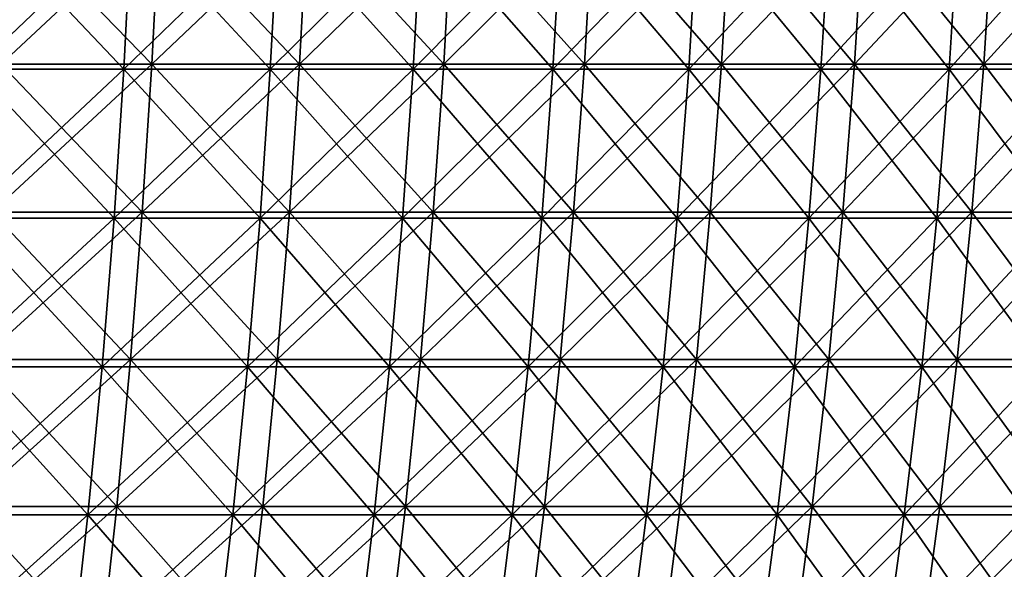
# Model space of a CAD drawing. Header units: millimetres. Extents: x -250 to 250, y 3898 to 4150.
# Tile 542 of 558: x 138 to 179, y 4104 to 4127. Entities that reach past the tile are written whole.
import ezdxf

# ---------------------------------------------------------------- set-up
doc = ezdxf.new("R2010")
doc.units = ezdxf.units.MM
doc.header["$LTSCALE"] = 5.599365
for name, color, linetype in [('2', 7, 'CONTINUOUS'), ('3', 7, 'CONTINUOUS'), ('4', 7, 'CONTINUOUS'), ('5', 7, 'CONTINUOUS')]:
    doc.layers.add(name, color=color, linetype=linetype)

msp = doc.modelspace()

# ---------------------------------------------------------------- linework, layer by layer
at = {"layer": '2', "color": 251, "linetype": 'Continuous', "true_color": 0x504f50}
for points in [[(143.726, 4125.107, -203.035), (137.405, 4125.107, -207.365), (144.04, 4131.318, -203.479), (143.726, 4125.107, -203.035)], [(144.04, 4131.318, -203.479), (137.405, 4125.107, -207.365), (137.705, 4131.318, -207.818), (144.04, 4131.318, -203.479)], [(149.91, 4125.107, -198.513), (143.726, 4125.107, -203.035), (150.237, 4131.318, -198.946), (149.91, 4125.107, -198.513)], [(150.237, 4131.318, -198.946), (143.726, 4125.107, -203.035), (144.04, 4131.318, -203.479), (150.237, 4131.318, -198.946)], [(155.952, 4125.107, -193.802), (149.91, 4125.107, -198.513), (156.293, 4131.318, -194.226), (155.952, 4125.107, -193.802)], [(156.293, 4131.318, -194.226), (149.91, 4125.107, -198.513), (150.237, 4131.318, -198.946), (156.293, 4131.318, -194.226)], [(161.846, 4125.107, -188.908), (155.952, 4125.107, -193.802), (162.2, 4131.318, -189.32), (161.846, 4125.107, -188.908)], [(162.2, 4131.318, -189.32), (155.952, 4125.107, -193.802), (156.293, 4131.318, -194.226), (162.2, 4131.318, -189.32)], [(167.587, 4125.107, -183.834), (161.846, 4125.107, -188.908), (167.953, 4131.318, -184.236), (167.587, 4125.107, -183.834)], [(167.953, 4131.318, -184.236), (161.846, 4125.107, -188.908), (162.2, 4131.318, -189.32), (167.953, 4131.318, -184.236)], [(173.169, 4125.107, -178.586), (167.587, 4125.107, -183.834), (173.547, 4131.318, -178.976), (173.169, 4125.107, -178.586)], [(173.547, 4131.318, -178.976), (167.587, 4125.107, -183.834), (167.953, 4131.318, -184.236), (173.547, 4131.318, -178.976)], [(178.586, 4125.107, -173.169), (173.169, 4125.107, -178.586), (178.976, 4131.318, -173.547), (178.586, 4125.107, -173.169)], [(178.976, 4131.318, -173.547), (173.169, 4125.107, -178.586), (173.547, 4131.318, -178.976), (178.976, 4131.318, -173.547)], [(183.834, 4125.107, -167.587), (178.586, 4125.107, -173.169), (184.236, 4131.318, -167.953), (183.834, 4125.107, -167.587)], [(184.236, 4131.318, -167.953), (178.586, 4125.107, -173.169), (178.976, 4131.318, -173.547), (184.236, 4131.318, -167.953)], [(143.322, 4118.911, -202.465), (137.019, 4118.911, -206.783), (143.726, 4125.107, -203.035), (143.322, 4118.911, -202.465)], [(143.726, 4125.107, -203.035), (137.019, 4118.911, -206.783), (137.405, 4125.107, -207.365), (143.726, 4125.107, -203.035)], [(149.489, 4118.911, -197.956), (143.322, 4118.911, -202.465), (149.91, 4125.107, -198.513), (149.489, 4118.911, -197.956)], [(149.91, 4125.107, -198.513), (143.322, 4118.911, -202.465), (143.726, 4125.107, -203.035), (149.91, 4125.107, -198.513)], [(155.514, 4118.911, -193.258), (149.489, 4118.911, -197.956), (155.952, 4125.107, -193.802), (155.514, 4118.911, -193.258)], [(155.952, 4125.107, -193.802), (149.489, 4118.911, -197.956), (149.91, 4125.107, -198.513), (155.952, 4125.107, -193.802)], [(161.392, 4118.911, -188.378), (155.514, 4118.911, -193.258), (161.846, 4125.107, -188.908), (161.392, 4118.911, -188.378)], [(161.846, 4125.107, -188.908), (155.514, 4118.911, -193.258), (155.952, 4125.107, -193.802), (161.846, 4125.107, -188.908)], [(167.117, 4118.911, -183.318), (161.392, 4118.911, -188.378), (167.587, 4125.107, -183.834), (167.117, 4118.911, -183.318)], [(167.587, 4125.107, -183.834), (161.392, 4118.911, -188.378), (161.846, 4125.107, -188.908), (167.587, 4125.107, -183.834)], [(172.683, 4118.911, -178.085), (167.117, 4118.911, -183.318), (173.169, 4125.107, -178.586), (172.683, 4118.911, -178.085)], [(173.169, 4125.107, -178.586), (167.117, 4118.911, -183.318), (167.587, 4125.107, -183.834), (173.169, 4125.107, -178.586)], [(178.085, 4118.911, -172.683), (172.683, 4118.911, -178.085), (178.586, 4125.107, -173.169), (178.085, 4118.911, -172.683)], [(178.586, 4125.107, -173.169), (172.683, 4118.911, -178.085), (173.169, 4125.107, -178.586), (178.586, 4125.107, -173.169)], [(183.318, 4118.911, -167.117), (178.085, 4118.911, -172.683), (183.834, 4125.107, -167.587), (183.318, 4118.911, -167.117)], [(183.834, 4125.107, -167.587), (178.085, 4118.911, -172.683), (178.586, 4125.107, -173.169), (183.834, 4125.107, -167.587)], [(142.83, 4112.734, -201.77), (136.548, 4112.734, -206.072), (143.322, 4118.911, -202.465), (142.83, 4112.734, -201.77)], [(143.322, 4118.911, -202.465), (136.548, 4112.734, -206.072), (137.019, 4118.911, -206.783), (143.322, 4118.911, -202.465)], [(148.975, 4112.734, -197.275), (142.83, 4112.734, -201.77), (149.489, 4118.911, -197.956), (148.975, 4112.734, -197.275)], [(149.489, 4118.911, -197.956), (142.83, 4112.734, -201.77), (143.322, 4118.911, -202.465), (149.489, 4118.911, -197.956)], [(154.98, 4112.734, -192.594), (148.975, 4112.734, -197.275), (155.514, 4118.911, -193.258), (154.98, 4112.734, -192.594)], [(155.514, 4118.911, -193.258), (148.975, 4112.734, -197.275), (149.489, 4118.911, -197.956), (155.514, 4118.911, -193.258)], [(160.837, 4112.734, -187.73), (154.98, 4112.734, -192.594), (161.392, 4118.911, -188.378), (160.837, 4112.734, -187.73)], [(161.392, 4118.911, -188.378), (154.98, 4112.734, -192.594), (155.514, 4118.911, -193.258), (161.392, 4118.911, -188.378)], [(166.542, 4112.734, -182.688), (160.837, 4112.734, -187.73), (167.117, 4118.911, -183.318), (166.542, 4112.734, -182.688)], [(167.117, 4118.911, -183.318), (160.837, 4112.734, -187.73), (161.392, 4118.911, -188.378), (167.117, 4118.911, -183.318)], [(172.089, 4112.734, -177.473), (166.542, 4112.734, -182.688), (172.683, 4118.911, -178.085), (172.089, 4112.734, -177.473)], [(172.683, 4118.911, -178.085), (166.542, 4112.734, -182.688), (167.117, 4118.911, -183.318), (172.683, 4118.911, -178.085)], [(177.473, 4112.734, -172.089), (172.089, 4112.734, -177.473), (178.085, 4118.911, -172.683), (177.473, 4112.734, -172.089)], [(178.085, 4118.911, -172.683), (172.089, 4112.734, -177.473), (172.683, 4118.911, -178.085), (178.085, 4118.911, -172.683)], [(182.688, 4112.734, -166.542), (177.473, 4112.734, -172.089), (183.318, 4118.911, -167.117), (182.688, 4112.734, -166.542)], [(183.318, 4118.911, -167.117), (177.473, 4112.734, -172.089), (178.085, 4118.911, -172.683), (183.318, 4118.911, -167.117)], [(142.248, 4106.581, -200.948), (135.993, 4106.581, -205.233), (142.83, 4112.734, -201.77), (142.248, 4106.581, -200.948)], [(142.83, 4112.734, -201.77), (135.993, 4106.581, -205.233), (136.548, 4112.734, -206.072), (142.83, 4112.734, -201.77)], [(148.369, 4106.581, -196.472), (142.248, 4106.581, -200.948), (148.975, 4112.734, -197.275), (148.369, 4106.581, -196.472)], [(148.975, 4112.734, -197.275), (142.248, 4106.581, -200.948), (142.83, 4112.734, -201.77), (148.975, 4112.734, -197.275)], [(154.349, 4106.581, -191.81), (148.369, 4106.581, -196.472), (154.98, 4112.734, -192.594), (154.349, 4106.581, -191.81)], [(154.98, 4112.734, -192.594), (148.369, 4106.581, -196.472), (148.975, 4112.734, -197.275), (154.98, 4112.734, -192.594)], [(160.183, 4106.581, -186.966), (154.349, 4106.581, -191.81), (160.837, 4112.734, -187.73), (160.183, 4106.581, -186.966)], [(160.837, 4112.734, -187.73), (154.349, 4106.581, -191.81), (154.98, 4112.734, -192.594), (160.837, 4112.734, -187.73)], [(165.864, 4106.581, -181.945), (160.183, 4106.581, -186.966), (166.542, 4112.734, -182.688), (165.864, 4106.581, -181.945)], [(166.542, 4112.734, -182.688), (160.183, 4106.581, -186.966), (160.837, 4112.734, -187.73), (166.542, 4112.734, -182.688)], [(171.389, 4106.581, -176.75), (165.864, 4106.581, -181.945), (172.089, 4112.734, -177.473), (171.389, 4106.581, -176.75)], [(172.089, 4112.734, -177.473), (165.864, 4106.581, -181.945), (166.542, 4112.734, -182.688), (172.089, 4112.734, -177.473)], [(176.75, 4106.581, -171.389), (171.389, 4106.581, -176.75), (177.473, 4112.734, -172.089), (176.75, 4106.581, -171.389)], [(177.473, 4112.734, -172.089), (171.389, 4106.581, -176.75), (172.089, 4112.734, -177.473), (177.473, 4112.734, -172.089)], [(181.945, 4106.581, -165.864), (176.75, 4106.581, -171.389), (182.688, 4112.734, -166.542), (181.945, 4106.581, -165.864)], [(182.688, 4112.734, -166.542), (176.75, 4106.581, -171.389), (177.473, 4112.734, -172.089), (182.688, 4112.734, -166.542)], [(141.578, 4100.455, -200.002), (135.352, 4100.455, -204.267), (142.248, 4106.581, -200.948), (141.578, 4100.455, -200.002)], [(142.248, 4106.581, -200.948), (135.352, 4100.455, -204.267), (135.993, 4106.581, -205.233), (142.248, 4106.581, -200.948)], [(147.67, 4100.455, -195.547), (141.578, 4100.455, -200.002), (148.369, 4106.581, -196.472), (147.67, 4100.455, -195.547)], [(148.369, 4106.581, -196.472), (141.578, 4100.455, -200.002), (142.248, 4106.581, -200.948), (148.369, 4106.581, -196.472)], [(153.622, 4100.455, -190.907), (147.67, 4100.455, -195.547), (154.349, 4106.581, -191.81), (153.622, 4100.455, -190.907)], [(154.349, 4106.581, -191.81), (147.67, 4100.455, -195.547), (148.369, 4106.581, -196.472), (154.349, 4106.581, -191.81)], [(159.428, 4100.455, -186.086), (153.622, 4100.455, -190.907), (160.183, 4106.581, -186.966), (159.428, 4100.455, -186.086)], [(160.183, 4106.581, -186.966), (153.622, 4100.455, -190.907), (154.349, 4106.581, -191.81), (160.183, 4106.581, -186.966)], [(165.083, 4100.455, -181.088), (159.428, 4100.455, -186.086), (165.864, 4106.581, -181.945), (165.083, 4100.455, -181.088)], [(165.864, 4106.581, -181.945), (159.428, 4100.455, -186.086), (160.183, 4106.581, -186.966), (165.864, 4106.581, -181.945)], [(170.582, 4100.455, -175.918), (165.083, 4100.455, -181.088), (171.389, 4106.581, -176.75), (170.582, 4100.455, -175.918)], [(171.389, 4106.581, -176.75), (165.083, 4100.455, -181.088), (165.864, 4106.581, -181.945), (171.389, 4106.581, -176.75)], [(175.918, 4100.455, -170.582), (170.582, 4100.455, -175.918), (176.75, 4106.581, -171.389), (175.918, 4100.455, -170.582)], [(176.75, 4106.581, -171.389), (170.582, 4100.455, -175.918), (171.389, 4106.581, -176.75), (176.75, 4106.581, -171.389)], [(181.088, 4100.455, -165.083), (175.918, 4100.455, -170.582), (181.945, 4106.581, -165.864), (181.088, 4100.455, -165.083)], [(181.945, 4106.581, -165.864), (175.918, 4100.455, -170.582), (176.75, 4106.581, -171.389), (181.945, 4106.581, -165.864)]]:
    msp.add_3dface(points, dxfattribs=at)
at = {"layer": '3', "color": 251, "linetype": 'Continuous', "true_color": 0x504f50}
for points in [[(137.405, 4125.107, 207.365), (143.726, 4125.107, 203.035), (137.705, 4131.318, 207.818), (137.405, 4125.107, 207.365)], [(137.705, 4131.318, 207.818), (143.726, 4125.107, 203.035), (144.04, 4131.318, 203.479), (137.705, 4131.318, 207.818)], [(143.726, 4125.107, 203.035), (149.91, 4125.107, 198.513), (144.04, 4131.318, 203.479), (143.726, 4125.107, 203.035)], [(144.04, 4131.318, 203.479), (149.91, 4125.107, 198.513), (150.237, 4131.318, 198.946), (144.04, 4131.318, 203.479)], [(149.91, 4125.107, 198.513), (155.952, 4125.107, 193.802), (150.237, 4131.318, 198.946), (149.91, 4125.107, 198.513)], [(150.237, 4131.318, 198.946), (155.952, 4125.107, 193.802), (156.293, 4131.318, 194.226), (150.237, 4131.318, 198.946)], [(155.952, 4125.107, 193.802), (161.846, 4125.107, 188.908), (156.293, 4131.318, 194.226), (155.952, 4125.107, 193.802)], [(156.293, 4131.318, 194.226), (161.846, 4125.107, 188.908), (162.2, 4131.318, 189.32), (156.293, 4131.318, 194.226)], [(161.846, 4125.107, 188.908), (167.587, 4125.107, 183.834), (162.2, 4131.318, 189.32), (161.846, 4125.107, 188.908)], [(162.2, 4131.318, 189.32), (167.587, 4125.107, 183.834), (167.953, 4131.318, 184.236), (162.2, 4131.318, 189.32)], [(167.587, 4125.107, 183.834), (173.169, 4125.107, 178.586), (167.953, 4131.318, 184.236), (167.587, 4125.107, 183.834)], [(167.953, 4131.318, 184.236), (173.169, 4125.107, 178.586), (173.547, 4131.318, 178.976), (167.953, 4131.318, 184.236)], [(173.169, 4125.107, 178.586), (178.586, 4125.107, 173.169), (173.547, 4131.318, 178.976), (173.169, 4125.107, 178.586)], [(173.547, 4131.318, 178.976), (178.586, 4125.107, 173.169), (178.976, 4131.318, 173.547), (173.547, 4131.318, 178.976)], [(178.586, 4125.107, 173.169), (183.834, 4125.107, 167.587), (178.976, 4131.318, 173.547), (178.586, 4125.107, 173.169)], [(178.976, 4131.318, 173.547), (183.834, 4125.107, 167.587), (184.236, 4131.318, 167.953), (178.976, 4131.318, 173.547)], [(137.019, 4118.911, 206.783), (143.322, 4118.911, 202.465), (137.405, 4125.107, 207.365), (137.019, 4118.911, 206.783)], [(137.405, 4125.107, 207.365), (143.322, 4118.911, 202.465), (143.726, 4125.107, 203.035), (137.405, 4125.107, 207.365)], [(143.322, 4118.911, 202.465), (149.489, 4118.911, 197.956), (143.726, 4125.107, 203.035), (143.322, 4118.911, 202.465)], [(143.726, 4125.107, 203.035), (149.489, 4118.911, 197.956), (149.91, 4125.107, 198.513), (143.726, 4125.107, 203.035)], [(149.489, 4118.911, 197.956), (155.514, 4118.911, 193.258), (149.91, 4125.107, 198.513), (149.489, 4118.911, 197.956)], [(149.91, 4125.107, 198.513), (155.514, 4118.911, 193.258), (155.952, 4125.107, 193.802), (149.91, 4125.107, 198.513)], [(155.514, 4118.911, 193.258), (161.392, 4118.911, 188.378), (155.952, 4125.107, 193.802), (155.514, 4118.911, 193.258)], [(155.952, 4125.107, 193.802), (161.392, 4118.911, 188.378), (161.846, 4125.107, 188.908), (155.952, 4125.107, 193.802)], [(161.392, 4118.911, 188.378), (167.117, 4118.911, 183.318), (161.846, 4125.107, 188.908), (161.392, 4118.911, 188.378)], [(161.846, 4125.107, 188.908), (167.117, 4118.911, 183.318), (167.587, 4125.107, 183.834), (161.846, 4125.107, 188.908)], [(167.117, 4118.911, 183.318), (172.683, 4118.911, 178.085), (167.587, 4125.107, 183.834), (167.117, 4118.911, 183.318)], [(167.587, 4125.107, 183.834), (172.683, 4118.911, 178.085), (173.169, 4125.107, 178.586), (167.587, 4125.107, 183.834)], [(172.683, 4118.911, 178.085), (178.085, 4118.911, 172.683), (173.169, 4125.107, 178.586), (172.683, 4118.911, 178.085)], [(173.169, 4125.107, 178.586), (178.085, 4118.911, 172.683), (178.586, 4125.107, 173.169), (173.169, 4125.107, 178.586)], [(178.085, 4118.911, 172.683), (183.318, 4118.911, 167.117), (178.586, 4125.107, 173.169), (178.085, 4118.911, 172.683)], [(178.586, 4125.107, 173.169), (183.318, 4118.911, 167.117), (183.834, 4125.107, 167.587), (178.586, 4125.107, 173.169)], [(136.548, 4112.734, 206.072), (142.83, 4112.734, 201.77), (137.019, 4118.911, 206.783), (136.548, 4112.734, 206.072)], [(137.019, 4118.911, 206.783), (142.83, 4112.734, 201.77), (143.322, 4118.911, 202.465), (137.019, 4118.911, 206.783)], [(142.83, 4112.734, 201.77), (148.975, 4112.734, 197.275), (143.322, 4118.911, 202.465), (142.83, 4112.734, 201.77)], [(143.322, 4118.911, 202.465), (148.975, 4112.734, 197.275), (149.489, 4118.911, 197.956), (143.322, 4118.911, 202.465)], [(148.975, 4112.734, 197.275), (154.98, 4112.734, 192.594), (149.489, 4118.911, 197.956), (148.975, 4112.734, 197.275)], [(149.489, 4118.911, 197.956), (154.98, 4112.734, 192.594), (155.514, 4118.911, 193.258), (149.489, 4118.911, 197.956)], [(154.98, 4112.734, 192.594), (160.837, 4112.734, 187.73), (155.514, 4118.911, 193.258), (154.98, 4112.734, 192.594)], [(155.514, 4118.911, 193.258), (160.837, 4112.734, 187.73), (161.392, 4118.911, 188.378), (155.514, 4118.911, 193.258)], [(160.837, 4112.734, 187.73), (166.542, 4112.734, 182.688), (161.392, 4118.911, 188.378), (160.837, 4112.734, 187.73)], [(161.392, 4118.911, 188.378), (166.542, 4112.734, 182.688), (167.117, 4118.911, 183.318), (161.392, 4118.911, 188.378)], [(166.542, 4112.734, 182.688), (172.089, 4112.734, 177.473), (167.117, 4118.911, 183.318), (166.542, 4112.734, 182.688)], [(167.117, 4118.911, 183.318), (172.089, 4112.734, 177.473), (172.683, 4118.911, 178.085), (167.117, 4118.911, 183.318)], [(172.089, 4112.734, 177.473), (177.473, 4112.734, 172.089), (172.683, 4118.911, 178.085), (172.089, 4112.734, 177.473)], [(172.683, 4118.911, 178.085), (177.473, 4112.734, 172.089), (178.085, 4118.911, 172.683), (172.683, 4118.911, 178.085)], [(177.473, 4112.734, 172.089), (182.688, 4112.734, 166.542), (178.085, 4118.911, 172.683), (177.473, 4112.734, 172.089)], [(178.085, 4118.911, 172.683), (182.688, 4112.734, 166.542), (183.318, 4118.911, 167.117), (178.085, 4118.911, 172.683)], [(135.993, 4106.581, 205.233), (142.248, 4106.581, 200.948), (136.548, 4112.734, 206.072), (135.993, 4106.581, 205.233)], [(136.548, 4112.734, 206.072), (142.248, 4106.581, 200.948), (142.83, 4112.734, 201.77), (136.548, 4112.734, 206.072)], [(142.248, 4106.581, 200.948), (148.369, 4106.581, 196.472), (142.83, 4112.734, 201.77), (142.248, 4106.581, 200.948)], [(142.83, 4112.734, 201.77), (148.369, 4106.581, 196.472), (148.975, 4112.734, 197.275), (142.83, 4112.734, 201.77)], [(148.369, 4106.581, 196.472), (154.349, 4106.581, 191.81), (148.975, 4112.734, 197.275), (148.369, 4106.581, 196.472)], [(148.975, 4112.734, 197.275), (154.349, 4106.581, 191.81), (154.98, 4112.734, 192.594), (148.975, 4112.734, 197.275)], [(154.349, 4106.581, 191.81), (160.183, 4106.581, 186.966), (154.98, 4112.734, 192.594), (154.349, 4106.581, 191.81)], [(154.98, 4112.734, 192.594), (160.183, 4106.581, 186.966), (160.837, 4112.734, 187.73), (154.98, 4112.734, 192.594)], [(160.183, 4106.581, 186.966), (165.864, 4106.581, 181.945), (160.837, 4112.734, 187.73), (160.183, 4106.581, 186.966)], [(160.837, 4112.734, 187.73), (165.864, 4106.581, 181.945), (166.542, 4112.734, 182.688), (160.837, 4112.734, 187.73)], [(165.864, 4106.581, 181.945), (171.389, 4106.581, 176.75), (166.542, 4112.734, 182.688), (165.864, 4106.581, 181.945)], [(166.542, 4112.734, 182.688), (171.389, 4106.581, 176.75), (172.089, 4112.734, 177.473), (166.542, 4112.734, 182.688)], [(171.389, 4106.581, 176.75), (176.75, 4106.581, 171.389), (172.089, 4112.734, 177.473), (171.389, 4106.581, 176.75)], [(172.089, 4112.734, 177.473), (176.75, 4106.581, 171.389), (177.473, 4112.734, 172.089), (172.089, 4112.734, 177.473)], [(176.75, 4106.581, 171.389), (181.945, 4106.581, 165.864), (177.473, 4112.734, 172.089), (176.75, 4106.581, 171.389)], [(177.473, 4112.734, 172.089), (181.945, 4106.581, 165.864), (182.688, 4112.734, 166.542), (177.473, 4112.734, 172.089)], [(135.352, 4100.455, 204.267), (141.578, 4100.455, 200.002), (135.993, 4106.581, 205.233), (135.352, 4100.455, 204.267)], [(135.993, 4106.581, 205.233), (141.578, 4100.455, 200.002), (142.248, 4106.581, 200.948), (135.993, 4106.581, 205.233)], [(141.578, 4100.455, 200.002), (147.67, 4100.455, 195.547), (142.248, 4106.581, 200.948), (141.578, 4100.455, 200.002)], [(142.248, 4106.581, 200.948), (147.67, 4100.455, 195.547), (148.369, 4106.581, 196.472), (142.248, 4106.581, 200.948)], [(147.67, 4100.455, 195.547), (153.622, 4100.455, 190.907), (148.369, 4106.581, 196.472), (147.67, 4100.455, 195.547)], [(148.369, 4106.581, 196.472), (153.622, 4100.455, 190.907), (154.349, 4106.581, 191.81), (148.369, 4106.581, 196.472)], [(153.622, 4100.455, 190.907), (159.428, 4100.455, 186.086), (154.349, 4106.581, 191.81), (153.622, 4100.455, 190.907)], [(154.349, 4106.581, 191.81), (159.428, 4100.455, 186.086), (160.183, 4106.581, 186.966), (154.349, 4106.581, 191.81)], [(159.428, 4100.455, 186.086), (165.083, 4100.455, 181.088), (160.183, 4106.581, 186.966), (159.428, 4100.455, 186.086)], [(160.183, 4106.581, 186.966), (165.083, 4100.455, 181.088), (165.864, 4106.581, 181.945), (160.183, 4106.581, 186.966)], [(165.083, 4100.455, 181.088), (170.582, 4100.455, 175.918), (165.864, 4106.581, 181.945), (165.083, 4100.455, 181.088)], [(165.864, 4106.581, 181.945), (170.582, 4100.455, 175.918), (171.389, 4106.581, 176.75), (165.864, 4106.581, 181.945)], [(170.582, 4100.455, 175.918), (175.918, 4100.455, 170.582), (171.389, 4106.581, 176.75), (170.582, 4100.455, 175.918)], [(171.389, 4106.581, 176.75), (175.918, 4100.455, 170.582), (176.75, 4106.581, 171.389), (171.389, 4106.581, 176.75)], [(175.918, 4100.455, 170.582), (181.088, 4100.455, 165.083), (176.75, 4106.581, 171.389), (175.918, 4100.455, 170.582)], [(176.75, 4106.581, 171.389), (181.088, 4100.455, 165.083), (181.945, 4106.581, 165.864), (176.75, 4106.581, 171.389)]]:
    msp.add_3dface(points, dxfattribs=at)
at = {"layer": '4', "color": 155, "linetype": 'Continuous', "true_color": 0x4a708c}
for points in [[(142.552, 4124.906, 201.378), (136.283, 4124.906, 205.672), (142.874, 4131.167, 201.832), (142.552, 4124.906, 201.378)], [(142.874, 4131.167, 201.832), (136.283, 4124.906, 205.672), (136.591, 4131.167, 206.136), (142.874, 4131.167, 201.832)], [(148.686, 4124.906, 196.892), (142.552, 4124.906, 201.378), (149.022, 4131.167, 197.337), (148.686, 4124.906, 196.892)], [(149.022, 4131.167, 197.337), (142.552, 4124.906, 201.378), (142.874, 4131.167, 201.832), (149.022, 4131.167, 197.337)], [(154.679, 4124.906, 192.22), (148.686, 4124.906, 196.892), (155.028, 4131.167, 192.654), (154.679, 4124.906, 192.22)], [(155.028, 4131.167, 192.654), (148.686, 4124.906, 196.892), (149.022, 4131.167, 197.337), (155.028, 4131.167, 192.654)], [(160.525, 4124.906, 187.366), (154.679, 4124.906, 192.22), (160.887, 4131.167, 187.789), (160.525, 4124.906, 187.366)], [(160.887, 4131.167, 187.789), (154.679, 4124.906, 192.22), (155.028, 4131.167, 192.654), (160.887, 4131.167, 187.789)], [(166.219, 4124.906, 182.334), (160.525, 4124.906, 187.366), (166.594, 4131.167, 182.745), (166.219, 4124.906, 182.334)], [(166.594, 4131.167, 182.745), (160.525, 4124.906, 187.366), (160.887, 4131.167, 187.789), (166.594, 4131.167, 182.745)], [(171.755, 4124.906, 177.128), (166.219, 4124.906, 182.334), (172.143, 4131.167, 177.528), (171.755, 4124.906, 177.128)], [(172.143, 4131.167, 177.528), (166.219, 4124.906, 182.334), (166.594, 4131.167, 182.745), (172.143, 4131.167, 177.528)], [(177.128, 4124.906, 171.755), (171.755, 4124.906, 177.128), (177.528, 4131.167, 172.143), (177.128, 4124.906, 171.755)], [(177.528, 4131.167, 172.143), (171.755, 4124.906, 177.128), (172.143, 4131.167, 177.528), (177.528, 4131.167, 172.143)], [(182.334, 4124.906, 166.219), (177.128, 4124.906, 171.755), (182.745, 4131.167, 166.594), (182.334, 4124.906, 166.219)], [(182.745, 4131.167, 166.594), (177.128, 4124.906, 171.755), (177.528, 4131.167, 172.143), (182.745, 4131.167, 166.594)], [(142.139, 4118.661, 200.794), (135.888, 4118.661, 205.076), (142.552, 4124.906, 201.378), (142.139, 4118.661, 200.794)], [(142.552, 4124.906, 201.378), (135.888, 4118.661, 205.076), (136.283, 4124.906, 205.672), (142.552, 4124.906, 201.378)], [(148.255, 4118.661, 196.322), (142.139, 4118.661, 200.794), (148.686, 4124.906, 196.892), (148.255, 4118.661, 196.322)], [(148.686, 4124.906, 196.892), (142.139, 4118.661, 200.794), (142.552, 4124.906, 201.378), (148.686, 4124.906, 196.892)], [(154.231, 4118.661, 191.663), (148.255, 4118.661, 196.322), (154.679, 4124.906, 192.22), (154.231, 4118.661, 191.663)], [(154.679, 4124.906, 192.22), (148.255, 4118.661, 196.322), (148.686, 4124.906, 196.892), (154.679, 4124.906, 192.22)], [(160.06, 4118.661, 186.823), (154.231, 4118.661, 191.663), (160.525, 4124.906, 187.366), (160.06, 4118.661, 186.823)], [(160.525, 4124.906, 187.366), (154.231, 4118.661, 191.663), (154.679, 4124.906, 192.22), (160.525, 4124.906, 187.366)], [(165.737, 4118.661, 181.805), (160.06, 4118.661, 186.823), (166.219, 4124.906, 182.334), (165.737, 4118.661, 181.805)], [(166.219, 4124.906, 182.334), (160.06, 4118.661, 186.823), (160.525, 4124.906, 187.366), (166.219, 4124.906, 182.334)], [(171.257, 4118.661, 176.615), (165.737, 4118.661, 181.805), (171.755, 4124.906, 177.128), (171.257, 4118.661, 176.615)], [(171.755, 4124.906, 177.128), (165.737, 4118.661, 181.805), (166.219, 4124.906, 182.334), (171.755, 4124.906, 177.128)], [(176.615, 4118.661, 171.257), (171.257, 4118.661, 176.615), (177.128, 4124.906, 171.755), (176.615, 4118.661, 171.257)], [(177.128, 4124.906, 171.755), (171.257, 4118.661, 176.615), (171.755, 4124.906, 177.128), (177.128, 4124.906, 171.755)], [(181.805, 4118.661, 165.737), (176.615, 4118.661, 171.257), (182.334, 4124.906, 166.219), (181.805, 4118.661, 165.737)], [(182.334, 4124.906, 166.219), (176.615, 4118.661, 171.257), (177.128, 4124.906, 171.755), (182.334, 4124.906, 166.219)], [(141.635, 4112.436, 200.081), (135.406, 4112.436, 204.348), (142.139, 4118.661, 200.794), (141.635, 4112.436, 200.081)], [(142.139, 4118.661, 200.794), (135.406, 4112.436, 204.348), (135.888, 4118.661, 205.076), (142.139, 4118.661, 200.794)], [(147.729, 4112.436, 195.625), (141.635, 4112.436, 200.081), (148.255, 4118.661, 196.322), (147.729, 4112.436, 195.625)], [(148.255, 4118.661, 196.322), (141.635, 4112.436, 200.081), (142.139, 4118.661, 200.794), (148.255, 4118.661, 196.322)], [(153.683, 4112.436, 190.983), (147.729, 4112.436, 195.625), (154.231, 4118.661, 191.663), (153.683, 4112.436, 190.983)], [(154.231, 4118.661, 191.663), (147.729, 4112.436, 195.625), (148.255, 4118.661, 196.322), (154.231, 4118.661, 191.663)], [(159.492, 4112.436, 186.159), (153.683, 4112.436, 190.983), (160.06, 4118.661, 186.823), (159.492, 4112.436, 186.159)], [(160.06, 4118.661, 186.823), (153.683, 4112.436, 190.983), (154.231, 4118.661, 191.663), (160.06, 4118.661, 186.823)], [(165.149, 4112.436, 181.16), (159.492, 4112.436, 186.159), (165.737, 4118.661, 181.805), (165.149, 4112.436, 181.16)], [(165.737, 4118.661, 181.805), (159.492, 4112.436, 186.159), (160.06, 4118.661, 186.823), (165.737, 4118.661, 181.805)], [(170.649, 4112.436, 175.988), (165.149, 4112.436, 181.16), (171.257, 4118.661, 176.615), (170.649, 4112.436, 175.988)], [(171.257, 4118.661, 176.615), (165.149, 4112.436, 181.16), (165.737, 4118.661, 181.805), (171.257, 4118.661, 176.615)], [(175.988, 4112.436, 170.649), (170.649, 4112.436, 175.988), (176.615, 4118.661, 171.257), (175.988, 4112.436, 170.649)], [(176.615, 4118.661, 171.257), (170.649, 4112.436, 175.988), (171.257, 4118.661, 176.615), (176.615, 4118.661, 171.257)], [(181.16, 4112.436, 165.149), (175.988, 4112.436, 170.649), (181.805, 4118.661, 165.737), (181.16, 4112.436, 165.149)], [(181.805, 4118.661, 165.737), (175.988, 4112.436, 170.649), (176.615, 4118.661, 171.257), (181.805, 4118.661, 165.737)], [(141.039, 4106.235, 199.24), (134.837, 4106.235, 203.489), (141.635, 4112.436, 200.081), (141.039, 4106.235, 199.24)], [(141.635, 4112.436, 200.081), (134.837, 4106.235, 203.489), (135.406, 4112.436, 204.348), (141.635, 4112.436, 200.081)], [(147.108, 4106.235, 194.802), (141.039, 4106.235, 199.24), (147.729, 4112.436, 195.625), (147.108, 4106.235, 194.802)], [(147.729, 4112.436, 195.625), (141.039, 4106.235, 199.24), (141.635, 4112.436, 200.081), (147.729, 4112.436, 195.625)], [(153.037, 4106.235, 190.18), (147.108, 4106.235, 194.802), (153.683, 4112.436, 190.983), (153.037, 4106.235, 190.18)], [(153.683, 4112.436, 190.983), (147.108, 4106.235, 194.802), (147.729, 4112.436, 195.625), (153.683, 4112.436, 190.983)], [(158.821, 4106.235, 185.377), (153.037, 4106.235, 190.18), (159.492, 4112.436, 186.159), (158.821, 4106.235, 185.377)], [(159.492, 4112.436, 186.159), (153.037, 4106.235, 190.18), (153.683, 4112.436, 190.983), (159.492, 4112.436, 186.159)], [(164.454, 4106.235, 180.398), (158.821, 4106.235, 185.377), (165.149, 4112.436, 181.16), (164.454, 4106.235, 180.398)], [(165.149, 4112.436, 181.16), (158.821, 4106.235, 185.377), (159.492, 4112.436, 186.159), (165.149, 4112.436, 181.16)], [(169.932, 4106.235, 175.248), (164.454, 4106.235, 180.398), (170.649, 4112.436, 175.988), (169.932, 4106.235, 175.248)], [(170.649, 4112.436, 175.988), (164.454, 4106.235, 180.398), (165.149, 4112.436, 181.16), (170.649, 4112.436, 175.988)], [(175.248, 4106.235, 169.932), (169.932, 4106.235, 175.248), (175.988, 4112.436, 170.649), (175.248, 4106.235, 169.932)], [(175.988, 4112.436, 170.649), (169.932, 4106.235, 175.248), (170.649, 4112.436, 175.988), (175.988, 4112.436, 170.649)], [(180.398, 4106.235, 164.454), (175.248, 4106.235, 169.932), (181.16, 4112.436, 165.149), (180.398, 4106.235, 164.454)], [(181.16, 4112.436, 165.149), (175.248, 4106.235, 169.932), (175.988, 4112.436, 170.649), (181.16, 4112.436, 165.149)], [(140.353, 4100.063, 198.271), (134.181, 4100.063, 202.499), (141.039, 4106.235, 199.24), (140.353, 4100.063, 198.271)], [(141.039, 4106.235, 199.24), (134.181, 4100.063, 202.499), (134.837, 4106.235, 203.489), (141.039, 4106.235, 199.24)], [(146.392, 4100.063, 193.855), (140.353, 4100.063, 198.271), (147.108, 4106.235, 194.802), (146.392, 4100.063, 193.855)], [(147.108, 4106.235, 194.802), (140.353, 4100.063, 198.271), (141.039, 4106.235, 199.24), (147.108, 4106.235, 194.802)], [(152.293, 4100.063, 189.255), (146.392, 4100.063, 193.855), (153.037, 4106.235, 190.18), (152.293, 4100.063, 189.255)], [(153.037, 4106.235, 190.18), (146.392, 4100.063, 193.855), (147.108, 4106.235, 194.802), (153.037, 4106.235, 190.18)], [(158.048, 4100.063, 184.475), (152.293, 4100.063, 189.255), (158.821, 4106.235, 185.377), (158.048, 4100.063, 184.475)], [(158.821, 4106.235, 185.377), (152.293, 4100.063, 189.255), (153.037, 4106.235, 190.18), (158.821, 4106.235, 185.377)], [(163.654, 4100.063, 179.52), (158.048, 4100.063, 184.475), (164.454, 4106.235, 180.398), (163.654, 4100.063, 179.52)], [(164.454, 4106.235, 180.398), (158.048, 4100.063, 184.475), (158.821, 4106.235, 185.377), (164.454, 4106.235, 180.398)], [(169.105, 4100.063, 174.395), (163.654, 4100.063, 179.52), (169.932, 4106.235, 175.248), (169.105, 4100.063, 174.395)], [(169.932, 4106.235, 175.248), (163.654, 4100.063, 179.52), (164.454, 4106.235, 180.398), (169.932, 4106.235, 175.248)], [(174.395, 4100.063, 169.105), (169.105, 4100.063, 174.395), (175.248, 4106.235, 169.932), (174.395, 4100.063, 169.105)], [(175.248, 4106.235, 169.932), (169.105, 4100.063, 174.395), (169.932, 4106.235, 175.248), (175.248, 4106.235, 169.932)], [(179.52, 4100.063, 163.654), (174.395, 4100.063, 169.105), (180.398, 4106.235, 164.454), (179.52, 4100.063, 163.654)], [(180.398, 4106.235, 164.454), (174.395, 4100.063, 169.105), (175.248, 4106.235, 169.932), (180.398, 4106.235, 164.454)]]:
    msp.add_3dface(points, dxfattribs=at)
at = {"layer": '5', "color": 155, "linetype": 'Continuous', "true_color": 0x4a708c}
for points in [[(136.283, 4124.906, -205.672), (142.552, 4124.906, -201.378), (136.591, 4131.167, -206.136), (136.283, 4124.906, -205.672)], [(136.591, 4131.167, -206.136), (142.552, 4124.906, -201.378), (142.874, 4131.167, -201.832), (136.591, 4131.167, -206.136)], [(142.552, 4124.906, -201.378), (148.686, 4124.906, -196.892), (142.874, 4131.167, -201.832), (142.552, 4124.906, -201.378)], [(142.874, 4131.167, -201.832), (148.686, 4124.906, -196.892), (149.022, 4131.167, -197.337), (142.874, 4131.167, -201.832)], [(148.686, 4124.906, -196.892), (154.679, 4124.906, -192.22), (149.022, 4131.167, -197.337), (148.686, 4124.906, -196.892)], [(149.022, 4131.167, -197.337), (154.679, 4124.906, -192.22), (155.028, 4131.167, -192.654), (149.022, 4131.167, -197.337)], [(154.679, 4124.906, -192.22), (160.525, 4124.906, -187.366), (155.028, 4131.167, -192.654), (154.679, 4124.906, -192.22)], [(155.028, 4131.167, -192.654), (160.525, 4124.906, -187.366), (160.887, 4131.167, -187.789), (155.028, 4131.167, -192.654)], [(160.525, 4124.906, -187.366), (166.219, 4124.906, -182.334), (160.887, 4131.167, -187.789), (160.525, 4124.906, -187.366)], [(160.887, 4131.167, -187.789), (166.219, 4124.906, -182.334), (166.594, 4131.167, -182.745), (160.887, 4131.167, -187.789)], [(166.219, 4124.906, -182.334), (171.755, 4124.906, -177.128), (166.594, 4131.167, -182.745), (166.219, 4124.906, -182.334)], [(166.594, 4131.167, -182.745), (171.755, 4124.906, -177.128), (172.143, 4131.167, -177.528), (166.594, 4131.167, -182.745)], [(171.755, 4124.906, -177.128), (177.128, 4124.906, -171.755), (172.143, 4131.167, -177.528), (171.755, 4124.906, -177.128)], [(172.143, 4131.167, -177.528), (177.128, 4124.906, -171.755), (177.528, 4131.167, -172.143), (172.143, 4131.167, -177.528)], [(177.128, 4124.906, -171.755), (182.334, 4124.906, -166.219), (177.528, 4131.167, -172.143), (177.128, 4124.906, -171.755)], [(177.528, 4131.167, -172.143), (182.334, 4124.906, -166.219), (182.745, 4131.167, -166.594), (177.528, 4131.167, -172.143)], [(135.888, 4118.661, -205.076), (142.139, 4118.661, -200.794), (136.283, 4124.906, -205.672), (135.888, 4118.661, -205.076)], [(136.283, 4124.906, -205.672), (142.139, 4118.661, -200.794), (142.552, 4124.906, -201.378), (136.283, 4124.906, -205.672)], [(142.139, 4118.661, -200.794), (148.255, 4118.661, -196.322), (142.552, 4124.906, -201.378), (142.139, 4118.661, -200.794)], [(142.552, 4124.906, -201.378), (148.255, 4118.661, -196.322), (148.686, 4124.906, -196.892), (142.552, 4124.906, -201.378)], [(148.255, 4118.661, -196.322), (154.231, 4118.661, -191.663), (148.686, 4124.906, -196.892), (148.255, 4118.661, -196.322)], [(148.686, 4124.906, -196.892), (154.231, 4118.661, -191.663), (154.679, 4124.906, -192.22), (148.686, 4124.906, -196.892)], [(154.231, 4118.661, -191.663), (160.06, 4118.661, -186.823), (154.679, 4124.906, -192.22), (154.231, 4118.661, -191.663)], [(154.679, 4124.906, -192.22), (160.06, 4118.661, -186.823), (160.525, 4124.906, -187.366), (154.679, 4124.906, -192.22)], [(160.06, 4118.661, -186.823), (165.737, 4118.661, -181.805), (160.525, 4124.906, -187.366), (160.06, 4118.661, -186.823)], [(160.525, 4124.906, -187.366), (165.737, 4118.661, -181.805), (166.219, 4124.906, -182.334), (160.525, 4124.906, -187.366)], [(165.737, 4118.661, -181.805), (171.257, 4118.661, -176.615), (166.219, 4124.906, -182.334), (165.737, 4118.661, -181.805)], [(166.219, 4124.906, -182.334), (171.257, 4118.661, -176.615), (171.755, 4124.906, -177.128), (166.219, 4124.906, -182.334)], [(171.257, 4118.661, -176.615), (176.615, 4118.661, -171.257), (171.755, 4124.906, -177.128), (171.257, 4118.661, -176.615)], [(171.755, 4124.906, -177.128), (176.615, 4118.661, -171.257), (177.128, 4124.906, -171.755), (171.755, 4124.906, -177.128)], [(176.615, 4118.661, -171.257), (181.805, 4118.661, -165.737), (177.128, 4124.906, -171.755), (176.615, 4118.661, -171.257)], [(177.128, 4124.906, -171.755), (181.805, 4118.661, -165.737), (182.334, 4124.906, -166.219), (177.128, 4124.906, -171.755)], [(135.406, 4112.436, -204.348), (141.635, 4112.436, -200.081), (135.888, 4118.661, -205.076), (135.406, 4112.436, -204.348)], [(135.888, 4118.661, -205.076), (141.635, 4112.436, -200.081), (142.139, 4118.661, -200.794), (135.888, 4118.661, -205.076)], [(141.635, 4112.436, -200.081), (147.729, 4112.436, -195.625), (142.139, 4118.661, -200.794), (141.635, 4112.436, -200.081)], [(142.139, 4118.661, -200.794), (147.729, 4112.436, -195.625), (148.255, 4118.661, -196.322), (142.139, 4118.661, -200.794)], [(147.729, 4112.436, -195.625), (153.683, 4112.436, -190.983), (148.255, 4118.661, -196.322), (147.729, 4112.436, -195.625)], [(148.255, 4118.661, -196.322), (153.683, 4112.436, -190.983), (154.231, 4118.661, -191.663), (148.255, 4118.661, -196.322)], [(153.683, 4112.436, -190.983), (159.492, 4112.436, -186.159), (154.231, 4118.661, -191.663), (153.683, 4112.436, -190.983)], [(154.231, 4118.661, -191.663), (159.492, 4112.436, -186.159), (160.06, 4118.661, -186.823), (154.231, 4118.661, -191.663)], [(159.492, 4112.436, -186.159), (165.149, 4112.436, -181.16), (160.06, 4118.661, -186.823), (159.492, 4112.436, -186.159)], [(160.06, 4118.661, -186.823), (165.149, 4112.436, -181.16), (165.737, 4118.661, -181.805), (160.06, 4118.661, -186.823)], [(165.149, 4112.436, -181.16), (170.649, 4112.436, -175.988), (165.737, 4118.661, -181.805), (165.149, 4112.436, -181.16)], [(165.737, 4118.661, -181.805), (170.649, 4112.436, -175.988), (171.257, 4118.661, -176.615), (165.737, 4118.661, -181.805)], [(170.649, 4112.436, -175.988), (175.988, 4112.436, -170.649), (171.257, 4118.661, -176.615), (170.649, 4112.436, -175.988)], [(171.257, 4118.661, -176.615), (175.988, 4112.436, -170.649), (176.615, 4118.661, -171.257), (171.257, 4118.661, -176.615)], [(175.988, 4112.436, -170.649), (181.16, 4112.436, -165.149), (176.615, 4118.661, -171.257), (175.988, 4112.436, -170.649)], [(176.615, 4118.661, -171.257), (181.16, 4112.436, -165.149), (181.805, 4118.661, -165.737), (176.615, 4118.661, -171.257)], [(134.837, 4106.235, -203.489), (141.039, 4106.235, -199.24), (135.406, 4112.436, -204.348), (134.837, 4106.235, -203.489)], [(135.406, 4112.436, -204.348), (141.039, 4106.235, -199.24), (141.635, 4112.436, -200.081), (135.406, 4112.436, -204.348)], [(141.039, 4106.235, -199.24), (147.108, 4106.235, -194.802), (141.635, 4112.436, -200.081), (141.039, 4106.235, -199.24)], [(141.635, 4112.436, -200.081), (147.108, 4106.235, -194.802), (147.729, 4112.436, -195.625), (141.635, 4112.436, -200.081)], [(147.108, 4106.235, -194.802), (153.037, 4106.235, -190.18), (147.729, 4112.436, -195.625), (147.108, 4106.235, -194.802)], [(147.729, 4112.436, -195.625), (153.037, 4106.235, -190.18), (153.683, 4112.436, -190.983), (147.729, 4112.436, -195.625)], [(153.037, 4106.235, -190.18), (158.821, 4106.235, -185.377), (153.683, 4112.436, -190.983), (153.037, 4106.235, -190.18)], [(153.683, 4112.436, -190.983), (158.821, 4106.235, -185.377), (159.492, 4112.436, -186.159), (153.683, 4112.436, -190.983)], [(158.821, 4106.235, -185.377), (164.454, 4106.235, -180.398), (159.492, 4112.436, -186.159), (158.821, 4106.235, -185.377)], [(159.492, 4112.436, -186.159), (164.454, 4106.235, -180.398), (165.149, 4112.436, -181.16), (159.492, 4112.436, -186.159)], [(164.454, 4106.235, -180.398), (169.932, 4106.235, -175.248), (165.149, 4112.436, -181.16), (164.454, 4106.235, -180.398)], [(165.149, 4112.436, -181.16), (169.932, 4106.235, -175.248), (170.649, 4112.436, -175.988), (165.149, 4112.436, -181.16)], [(169.932, 4106.235, -175.248), (175.248, 4106.235, -169.932), (170.649, 4112.436, -175.988), (169.932, 4106.235, -175.248)], [(170.649, 4112.436, -175.988), (175.248, 4106.235, -169.932), (175.988, 4112.436, -170.649), (170.649, 4112.436, -175.988)], [(175.248, 4106.235, -169.932), (180.398, 4106.235, -164.454), (175.988, 4112.436, -170.649), (175.248, 4106.235, -169.932)], [(175.988, 4112.436, -170.649), (180.398, 4106.235, -164.454), (181.16, 4112.436, -165.149), (175.988, 4112.436, -170.649)], [(134.181, 4100.063, -202.499), (140.353, 4100.063, -198.271), (134.837, 4106.235, -203.489), (134.181, 4100.063, -202.499)], [(134.837, 4106.235, -203.489), (140.353, 4100.063, -198.271), (141.039, 4106.235, -199.24), (134.837, 4106.235, -203.489)], [(140.353, 4100.063, -198.271), (146.392, 4100.063, -193.855), (141.039, 4106.235, -199.24), (140.353, 4100.063, -198.271)], [(141.039, 4106.235, -199.24), (146.392, 4100.063, -193.855), (147.108, 4106.235, -194.802), (141.039, 4106.235, -199.24)], [(146.392, 4100.063, -193.855), (152.293, 4100.063, -189.255), (147.108, 4106.235, -194.802), (146.392, 4100.063, -193.855)], [(147.108, 4106.235, -194.802), (152.293, 4100.063, -189.255), (153.037, 4106.235, -190.18), (147.108, 4106.235, -194.802)], [(152.293, 4100.063, -189.255), (158.048, 4100.063, -184.475), (153.037, 4106.235, -190.18), (152.293, 4100.063, -189.255)], [(153.037, 4106.235, -190.18), (158.048, 4100.063, -184.475), (158.821, 4106.235, -185.377), (153.037, 4106.235, -190.18)], [(158.048, 4100.063, -184.475), (163.654, 4100.063, -179.52), (158.821, 4106.235, -185.377), (158.048, 4100.063, -184.475)], [(158.821, 4106.235, -185.377), (163.654, 4100.063, -179.52), (164.454, 4106.235, -180.398), (158.821, 4106.235, -185.377)], [(163.654, 4100.063, -179.52), (169.105, 4100.063, -174.395), (164.454, 4106.235, -180.398), (163.654, 4100.063, -179.52)], [(164.454, 4106.235, -180.398), (169.105, 4100.063, -174.395), (169.932, 4106.235, -175.248), (164.454, 4106.235, -180.398)], [(169.105, 4100.063, -174.395), (174.395, 4100.063, -169.105), (169.932, 4106.235, -175.248), (169.105, 4100.063, -174.395)], [(169.932, 4106.235, -175.248), (174.395, 4100.063, -169.105), (175.248, 4106.235, -169.932), (169.932, 4106.235, -175.248)], [(174.395, 4100.063, -169.105), (179.52, 4100.063, -163.654), (175.248, 4106.235, -169.932), (174.395, 4100.063, -169.105)], [(175.248, 4106.235, -169.932), (179.52, 4100.063, -163.654), (180.398, 4106.235, -164.454), (175.248, 4106.235, -169.932)]]:
    msp.add_3dface(points, dxfattribs=at)

doc.saveas('drawing.dxf')
